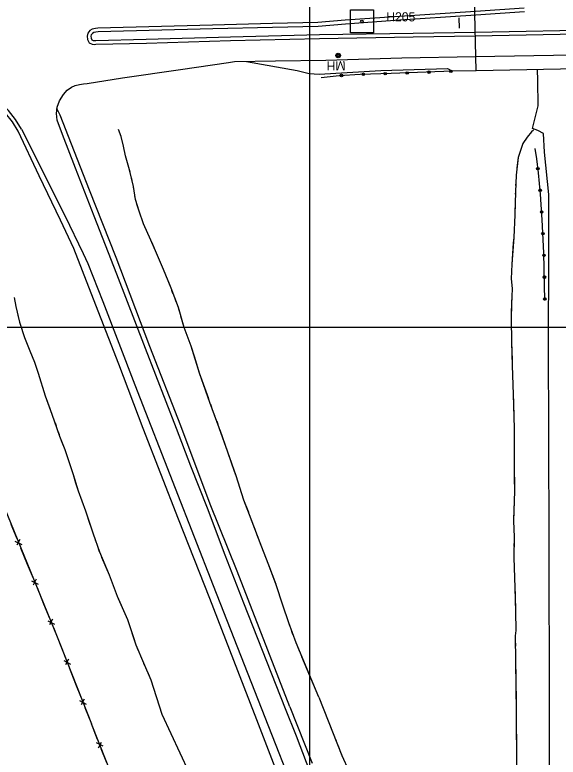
# Model space of a CAD drawing. Extents: x 353423 to 364002, y 127000 to 201942.
# Drawn here: x 359805.7 to 360163.6, y 158216.9 to 158705.6 of the extents above; entities that cross this region are included whole.
import ezdxf

# ---------------------------------------------------------------- set-up
doc = ezdxf.new("R2010")
doc.units = 0
for name, color, linetype in [('E_BMGRD', 7, 'Continuous'), ('E_DTM_SlopeBottom', 7, 'Continuous'), ('E_DTM_SlopeTop', 7, 'Continuous'), ('E_LAND_BrushLine', 7, 'Continuous'), ('E_LAND_TreeLine', 7, 'Continuous'), ('E_MISCPROP', 7, 'Continuous'), ('E_STRUCT_WingWall', 7, 'Continuous'), ('E_UTL_ETransformer', 7, 'Continuous')]:
    doc.layers.add(name, color=color, linetype=linetype)

msp = doc.modelspace()

# ---------------------------------------------------------------- linework, layer by layer
at = {"layer": 'E_BMGRD'}
msp.add_lwpolyline([(360026.93, 158693.89), (360026.93, 158708.89), (360041.93, 158708.89), (360041.93, 158693.89)], close=True, dxfattribs=at)
msp.add_circle((360034.36, 158701.34), 0.832, dxfattribs=at)
at = {"layer": 'E_DTM_SlopeBottom'}
for p, q in [((359805.85, 158359.14), (359810.34, 158356.9)), ((359808.97, 158360.23), (359807.06, 158356.38)), ((359816.62, 158332.94), (359821.1, 158330.7)), ((359819.73, 158334.03), (359817.83, 158330.18)), ((359827.38, 158306.74), (359831.86, 158304.5)), ((359830.49, 158307.83), (359828.59, 158303.98)), ((359837.91, 158280.48), (359842.36, 158278.17)), ((359841.04, 158281.52), (359839.08, 158277.7)), ((359848.28, 158254.12), (359852.73, 158251.81)), ((359851.41, 158255.17), (359849.45, 158251.34)), ((359863.89, 158224.11), (359859.54, 158226.36)), ((359860.84, 158223.08), (359862.74, 158226.83))]:
    msp.add_line(p, q, dxfattribs=at)
for points in [[(360320.65, 158673.05), (360109.56, 158668.79), (360108.15, 158735.07), (360319.6, 158739.06), (360320.65, 158673.05)], [(360109.56, 158668.79), (360094.04, 158668.47)], [(359545.64, 158592.57), (359720.23, 158575.16), (359752.7, 158498.85), (359791.96, 158397.63), (359833.65, 158296.12), (359856.15, 158238.93)], [(359803.2, 158370.27), (359807.04, 158360.9)], [(359809.58, 158354.72), (359813.96, 158344.07)], [(359813.96, 158344.07), (359817.8, 158334.71)], [(359820.35, 158328.52), (359824.72, 158317.87)], [(359824.72, 158317.87), (359828.57, 158308.51)], [(359831.11, 158302.32), (359833.65, 158296.12), (359835.42, 158291.64)], [(359835.42, 158291.64), (359839.12, 158282.22)], [(359841.57, 158276), (359845.79, 158265.29)], [(359845.79, 158265.29), (359849.49, 158255.86)], [(359851.94, 158249.64), (359856.15, 158238.93)], [(360042.09, 157217.48), (360042.96, 157271.05), (360041.95, 157310.59), (360041.14, 157369.19), (360040.95, 157419.54), (360040.73, 157454.86), (360041.1, 157524.05), (360040.94, 157542.3), (360038.66, 157592.71), (360040.15, 157777.1), (360028.68, 157806.52), (359978.09, 157932.55), (359953.26, 157994.34), (359922.6, 158071.39), (359891.14, 158150.73), (359856.15, 158238.93)], [(359860.3, 158228.48), (359856.15, 158238.93)], [(359866.35, 158213.22), (359862.71, 158222.41)]]:
    msp.add_lwpolyline(points, dxfattribs=at)
at = {"layer": 'E_DTM_SlopeTop'}
for points in [[(360141.24, 158710.02), (360109.27, 158707.94), (360055.93, 158704.38), (360023.41, 158702.08), (360005.32, 158700.51), (359975.5, 158699.91), (359936.04, 158698.85)], [(360141.4, 158707.53), (360109.44, 158705.45), (360056.1, 158701.88), (360023.61, 158699.58), (360005.45, 158698.01), (359975.55, 158697.41), (359936.1, 158696.36)], [(359936.04, 158698.85), (359860.48, 158696.88), (359858.8, 158696.71), (359856.79, 158696.3), (359855.24, 158695.38), (359853.79, 158693.66), (359853.3, 158691.62), (359853.63, 158689.4), (359854.74, 158687.31), (359856.61, 158686.41), (359858.17, 158686.19), (359859.11, 158686.23), (359892.39, 158687.05), (359947.79, 158688.67), (360006.4, 158690.11), (360068.1, 158691.17), (360109.04, 158691.75), (360198.45, 158693.5), (360245.72, 158694.93), (360291.6, 158697.91), (360320.44, 158700.27), (360369.87, 158703.92), (360399.38, 158705.94)], [(359936.1, 158696.36), (359860.64, 158694.38), (359859.17, 158694.24), (359857.7, 158693.93), (359856.88, 158693.45), (359856.09, 158692.5), (359855.85, 158691.51), (359856.04, 158690.2), (359856.57, 158689.21), (359857.35, 158688.83), (359858.3, 158688.7), (359859.03, 158688.72), (359892.33, 158689.55), (359947.72, 158691.17), (360006.35, 158692.61), (360068.06, 158693.67), (360108.99, 158694.25), (360198.38, 158696), (360245.6, 158697.43), (360291.42, 158700.41), (360320.24, 158702.77), (360369.69, 158706.41)], [(359983.97, 158248.64), (359956.68, 158318.25), (359944.32, 158350), (359932.59, 158380.76), (359921.76, 158408.49), (359912.27, 158433.32), (359891.77, 158485.97), (359872.83, 158535.01), (359857.89, 158573.17), (359845.62, 158604.71), (359837.25, 158626.86), (359833.69, 158636.29), (359833.17, 158640.68), (359833.52, 158644.83), (359835.23, 158648.99), (359837.69, 158653.12), (359840.19, 158656.05), (359842.98, 158657.94), (359845.56, 158659.11), (359848.41, 158659.83), (359850.92, 158660.26), (359853.35, 158660.47), (359876.75, 158664.11), (359914.92, 158669.55), (359946.5, 158674.31), (359950.42, 158674.85), (359977.48, 158675.33), (360010.66, 158675.74), (360060.7, 158677.34), (360109.14, 158678.3), (360173.31, 158679.36)], [(359958.44, 158674.99), (359991.7, 158669.03), (359999.62, 158667.05), (360006.24, 158666.69), (360046.81, 158668.9), (360090.82, 158670.24), (360094.04, 158668.47)], [(360157.83, 158246.2), (360157.64, 158361.25), (360157.51, 158425.01), (360157.38, 158492.6), (360157.45, 158542.51), (360157.49, 158587.36), (360154.6, 158615.15), (360153.89, 158627.52), (360150.32, 158629.45), (360146.82, 158630.81), (360150.37, 158645.78), (360150.16, 158662.45), (360150.07, 158669.6)], [(359810.11, 158630.27), (359806.26, 158636.67), (359801.57, 158642.62), (359797.15, 158646.94), (359792.56, 158650.06), (359787.82, 158652.49), (359782.76, 158654.65), (359778.38, 158655.89), (359774.5, 158656.77), (359771.27, 158657.06), (359767.96, 158657.17), (359762.7, 158657.1), (359753.9, 158657.43)], [(359807.97, 158628.98), (359804.2, 158635.24), (359799.7, 158640.95), (359795.56, 158645), (359791.28, 158647.91), (359786.76, 158650.23), (359781.92, 158652.29), (359777.77, 158653.47), (359774.11, 158654.3), (359771.12, 158654.56), (359767.93, 158654.67), (359762.73, 158654.6)], [(359986.92, 158249.99), (359952.2, 158339.36), (359934.49, 158383.53), (359915.08, 158435.01), (359894.69, 158487.32), (359872.48, 158545.86), (359854.91, 158590.22), (359843.02, 158620.41), (359835.64, 158639.6), (359833.46, 158644.06)], [(359810.11, 158630.27), (359838.65, 158573.63), (359850.7, 158548.46), (359853.72, 158541.97), (359863.7, 158516.81), (359884.7, 158462.06), (359911.37, 158394.11), (359936.31, 158329.84), (359970.42, 158243.24)], [(359965.2, 158241.41), (359952.63, 158273.81), (359934.18, 158321.38), (359913.61, 158373.7), (359890.28, 158433.19), (359874.2, 158475.59), (359856.09, 158522.36), (359844.61, 158551.79), (359835.86, 158570.47), (359821.83, 158599.6), (359807.97, 158628.98)], [(360002.03, 158202.37), (359991.18, 158230.79), (359983.97, 158248.64)], [(359986.92, 158249.99), (360001.61, 158213.03)], [(359970.42, 158243.24), (359991.29, 158190.05), (360010.5, 158139.84), (360031.03, 158085.52), (360041.94, 158053.48), (360051.32, 158025.52), (360060.04, 157997.59), (360069.37, 157965.85), (360078.26, 157933.36), (360088.24, 157894.29), (360098.28, 157852.01), (360106.88, 157811.69), (360113.83, 157773.05), (360121.03, 157729.89), (360126.56, 157692), (360130.8, 157655.58), (360134.94, 157617.41), (360138.77, 157570.43), (360141.07, 157525.32), (360142.99, 157472.95), (360143.95, 157421.85), (360145.24, 157365.24), (360146.29, 157305.5), (360147.43, 157260.41)], [(360157.87, 158186.01), (360157.83, 158246.2)], [(360141.88, 157253.91), (360140.88, 157307.25), (360139.61, 157358.83), (360138.15, 157430.24), (360136.39, 157498.08), (360134.91, 157537.65), (360132.68, 157572.11), (360129.77, 157611.44), (360125.24, 157654.27), (360119.01, 157703.93), (360110.75, 157756.74), (360101.37, 157808.41), (360089.78, 157862.66), (360078.64, 157909.95), (360067.69, 157950.93), (360054.78, 157994.85), (360040.02, 158042.05), (360023.57, 158088.57), (360007.37, 158132.54), (359989.35, 158178.69), (359965.2, 158241.41)]]:
    msp.add_lwpolyline(points, dxfattribs=at)
at = {"layer": 'E_LAND_BrushLine'}
msp.add_line((360098.14, 158703.62), (360098.5, 158696.77), dxfattribs=at)
at = {"layer": 'E_LAND_TreeLine'}
for p, q in [((360000, 157500), (360000, 160500)), ((358500, 158500), (362500, 158500)), ((358500, 158500), (362500, 158500)), ((360000, 156000), (360000, 158500))]:
    msp.add_line(p, q, dxfattribs=at)
at = {"layer": 'E_MISCPROP'}
for points in [[(360094.04, 158668.47), (360053.73, 158666.99), (360033.15, 158666.43), (360019.3, 158665.58), (360007.63, 158664.24)], [(360094.04, 158668.47), (360053.73, 158666.99), (360033.15, 158666.43), (360019.3, 158665.58), (360007.63, 158664.24)], [(360154.9, 158517.54), (360154.27, 158548.94), (360153.08, 158570.64), (360152.08, 158587.67), (360150.58, 158601.68), (360149.53, 158610.75), (360148.59, 158617.56)], [(360154.9, 158517.54), (360154.27, 158548.94), (360153.08, 158570.64), (360152.08, 158587.67), (360150.58, 158601.68), (360149.53, 158610.75), (360148.59, 158617.56)]]:
    msp.add_lwpolyline(points, dxfattribs=at)
for centre, radius in [((360078.56, 158667.9), 0.84), ((360092.98, 158668.43), 0.84), ((360092.98, 158668.43), 0.423), ((360020.91, 158665.68), 0.84), ((360020.91, 158665.68), 0.423), ((360035.31, 158666.49), 0.84), ((360035.31, 158666.49), 0.423), ((360049.73, 158666.88), 0.84), ((360049.73, 158666.88), 0.423), ((360064.15, 158667.37), 0.84), ((360064.15, 158667.37), 0.423), ((360078.56, 158667.9), 0.423), ((360150.26, 158604.4), 0.834), ((360150.26, 158604.4), 0.42), ((360151.81, 158590.15), 0.834), ((360151.81, 158590.15), 0.42), ((360152.78, 158575.86), 0.834), ((360152.78, 158575.86), 0.42), ((360153.58, 158561.56), 0.834), ((360153.58, 158561.56), 0.42), ((360154.3, 158547.25), 0.834), ((360154.3, 158547.25), 0.42), ((360154.59, 158532.92), 0.834), ((360154.59, 158532.92), 0.42), ((360154.88, 158518.6), 0.834), ((360154.88, 158518.6), 0.42)]:
    msp.add_circle(centre, radius, dxfattribs=at)
at = {"layer": 'E_STRUCT_WingWall'}
for points in [[(360005.9, 158256.47), (359991, 158292.17), (359986.14, 158305.36), (359982.21, 158316.98), (359977.92, 158330.33), (359973.01, 158343.42), (359967.96, 158356.32), (359961.49, 158373.54), (359956.58, 158386.06), (359951.43, 158402.11), (359945.96, 158417.65), (359940.42, 158433.83), (359934.29, 158450.39), (359927.41, 158469.65), (359921.89, 158487.55), (359917.23, 158499.69), (359913.46, 158512.91), (359908.65, 158525.62), (359903.71, 158538.01), (359899, 158548.74), (359895.28, 158557.35), (359890.42, 158567.96), (359887.57, 158576.32), (359885.14, 158584.1), (359883.88, 158592.58), (359881.38, 158603.68), (359878.65, 158612.89), (359877.35, 158619.18), (359875.89, 158625.49), (359874.12, 158630.11)], [(359881.67, 158602.39), (359881.38, 158603.68), (359878.65, 158612.89), (359877.35, 158619.18), (359875.89, 158625.49), (359874.12, 158630.11)], [(360147.38, 158629.71), (360146.03, 158628.51), (360143.15, 158625.01), (360140.41, 158621.02), (360137.27, 158611.7), (360135.97, 158600.01), (360135.43, 158589.03), (360135.1, 158573.97), (360134.34, 158559.15), (360133.08, 158541.42), (360132.76, 158531.74), (360133.32, 158525.48), (360132.82, 158514.99), (360132.64, 158505.61), (360132.91, 158490.1), (360133.38, 158474.77), (360134.05, 158455.68), (360134.63, 158433.42), (360134.68, 158410.74), (360134.78, 158392.1), (360134.26, 158372.58), (360134.61, 158361.76), (360134.35, 158348.37), (360135.16, 158328.48), (360135.5, 158312.71), (360135.67, 158300.39), (360135.39, 158296.75), (360136.01, 158246.5)], [(360147.38, 158629.71), (360146.03, 158628.51), (360143.15, 158625.01), (360140.41, 158621.02), (360137.27, 158611.7), (360136.5, 158604.82)], [(360136.08, 158600.98), (360135.97, 158600.01), (360135.92, 158599.05)], [(359882.98, 158596.58), (359882.54, 158598.52)], [(360135.73, 158595.2), (360135.64, 158593.27)], [(359884.15, 158590.75), (359883.88, 158592.58), (359883.85, 158592.71)], [(359885.03, 158584.87), (359884.73, 158586.83)], [(360135.45, 158589.41), (360135.43, 158589.03), (360135.39, 158587.47)], [(359896.59, 158554.33), (359895.28, 158557.35), (359890.42, 158567.96), (359887.57, 158576.32), (359886.09, 158581.05)], [(360135.31, 158583.61), (360135.1, 158573.97), (360134.34, 158559.15), (360134.09, 158555.61)], [(359907.77, 158527.83), (359903.71, 158538.01), (359899, 158548.74), (359896.59, 158554.33)], [(360134.09, 158555.61), (360133.08, 158541.42), (360132.76, 158531.74), (360133.12, 158527.65)], [(359909.92, 158522.28), (359909.21, 158524.13)], [(360133.24, 158523.79), (360133.14, 158521.86)], [(359805.29, 158519.54), (359806.5, 158513.7), (359808.79, 158503.33), (359812.2, 158493.15), (359815.65, 158484.41), (359818.71, 158476.86), (359821.11, 158469.82), (359825.79, 158454.84), (359830.2, 158442.69), (359835.27, 158428.14), (359838.61, 158419.36), (359844.06, 158403.05), (359847.39, 158392.25), (359852.24, 158379), (359857.42, 158364), (359861.44, 158352.11), (359867.86, 158337.04), (359873.24, 158322.83), (359879.93, 158307.43), (359885.48, 158290.92), (359890.42, 158279.08), (359895.41, 158267.75), (359902.52, 158245.3)], [(359912.02, 158516.71), (359911.32, 158518.57)], [(360132.96, 158518), (360132.87, 158516.07)], [(359806.46, 158513.89), (359806.5, 158513.7), (359806.9, 158511.91)], [(359913.98, 158511.09), (359913.46, 158512.91), (359913.43, 158513)], [(360132.76, 158512.2), (360132.73, 158510.27)], [(359807.77, 158507.93), (359808.21, 158505.95)], [(359924.21, 158480.02), (359921.89, 158487.55), (359917.23, 158499.69), (359915.07, 158507.28)], [(360132.66, 158506.4), (360132.64, 158505.61), (360132.91, 158490.1), (360133.27, 158478.38)], [(359809.23, 158502.02), (359812.2, 158493.15), (359815.65, 158484.41), (359818.71, 158476.86), (359819.54, 158474.43)], [(359933.44, 158452.77), (359927.41, 158469.65), (359924.21, 158480.02)], [(360133.27, 158478.38), (360133.38, 158474.77), (360134.05, 158455.68), (360134.19, 158450.37)], [(359819.54, 158474.43), (359821.11, 158469.82), (359825.79, 158454.84), (359828.81, 158446.51)], [(359935.48, 158447.18), (359934.79, 158449.04)], [(360134.29, 158446.5), (360134.34, 158444.57)], [(359830.2, 158442.69), (359830.2, 158442.69), (359830.87, 158440.77)], [(359937.55, 158441.59), (359936.86, 158443.46)], [(360134.44, 158440.71), (360134.49, 158438.77)], [(359832.21, 158436.93), (359832.88, 158435.01)], [(359939.62, 158436.01), (359938.93, 158437.87)], [(360134.59, 158434.91), (360134.63, 158433.42), (360134.63, 158432.98)], [(359834.22, 158431.17), (359834.89, 158429.25)], [(359950.38, 158405.09), (359945.96, 158417.65), (359940.96, 158432.27)], [(360134.64, 158429.11), (360134.68, 158410.74), (360134.73, 158401.08)], [(359836.3, 158425.44), (359838.61, 158419.36), (359844.06, 158403.05), (359845.77, 158397.52)], [(359959.78, 158377.91), (359956.58, 158386.06), (359951.43, 158402.11), (359950.38, 158405.09)], [(360134.73, 158401.08), (360134.78, 158392.1), (360134.27, 158373.06)], [(359845.77, 158397.52), (359847.39, 158392.25), (359852.24, 158379), (359855.46, 158369.69)], [(359961.93, 158372.36), (359961.49, 158373.54), (359961.23, 158374.22)], [(359856.78, 158365.86), (359857.42, 158364), (359857.44, 158363.94)], [(359964.03, 158366.79), (359963.33, 158368.64)], [(360134.37, 158369.2), (360134.43, 158367.27)], [(359966.12, 158361.21), (359965.42, 158363.07)], [(360134.56, 158363.4), (360134.61, 158361.76), (360134.61, 158361.47)], [(359858.74, 158360.08), (359859.4, 158358.16)], [(359977.81, 158330.63), (359973.01, 158343.42), (359967.96, 158356.32), (359967.51, 158357.49)], [(360134.53, 158357.6), (360134.49, 158355.67)], [(359860.7, 158354.3), (359861.35, 158352.38)], [(360134.42, 158351.8), (360134.35, 158348.37), (360135.16, 158328.48), (360135.26, 158323.8)], [(359862.92, 158348.63), (359867.86, 158337.04), (359873.24, 158322.83), (359873.91, 158321.3)], [(359986.89, 158303.34), (359986.14, 158305.36), (359982.21, 158316.98), (359977.92, 158330.33), (359977.81, 158330.63)], [(360135.26, 158323.8), (360135.5, 158312.71), (360135.67, 158300.39), (360135.39, 158296.75), (360135.4, 158295.78)], [(359873.91, 158321.3), (359879.93, 158307.43), (359884.51, 158293.82)], [(359988.94, 158297.75), (359988.26, 158299.61)], [(359991, 158292.16), (359991, 158292.17), (359990.32, 158294.03)], [(359885.87, 158289.99), (359886.65, 158288.11)], [(359993.29, 158286.67), (359992.53, 158288.5)], [(360135.45, 158291.92), (360135.47, 158289.99)], [(359888.22, 158284.36), (359889, 158282.49)], [(360005.9, 158256.47), (359994.82, 158283.01)], [(360135.52, 158286.12), (360135.54, 158284.19)], [(359890.57, 158278.74), (359891.39, 158276.88)], [(360135.59, 158280.32), (360135.62, 158278.39)], [(359893.03, 158273.16), (359895.41, 158267.75), (359902.52, 158245.3)], [(360135.66, 158274.52), (360136.01, 158246.5)], [(360005.9, 158256.47), (360021.2, 158218.02), (360030.33, 158197.9), (360034.71, 158188.08), (360039.15, 158179.61), (360043.32, 158171.24), (360046.64, 158164.53), (360050.67, 158155.73), (360055.75, 158147.04), (360060.58, 158139.16), (360063.9, 158134.2), (360068.75, 158129.4), (360074.59, 158126), (360080.91, 158123.36), (360086.86, 158121.05), (360091.94, 158118.83), (360097.35, 158117.64), (360102.74, 158116.48), (360107, 158116.11), (360111.66, 158116.49), (360116.3, 158116.9), (360122.3, 158117.22), (360136.4, 158117.33)], [(360005.9, 158256.47), (360015.41, 158232.55)], [(359902.52, 158245.3), (359920.36, 158207.12)], [(359902.52, 158245.3), (359914.49, 158219.68)], [(360136.01, 158246.5), (360136.23, 158209.93)], [(360136.01, 158246.5), (360136.19, 158217.67)], [(360016.73, 158229.26), (360017.38, 158227.61)], [(360018.69, 158224.31), (360019.35, 158222.66)], [(360020.66, 158219.36), (360021.2, 158218.02), (360021.33, 158217.72)]]:
    msp.add_lwpolyline(points, dxfattribs=at)
at = {"layer": 'E_UTL_ETransformer'}
for centre, radius in [((360018.71, 158678.85), 1.5), ((360018.71, 158678.85), 1.22), ((360018.71, 158678.87), 0.968), ((360018.74, 158678.88), 0.605)]:
    msp.add_circle(centre, radius, dxfattribs=at)

# ---------------------------------------------------------------- texts
at = {"layer": 'E_BMGRD'}
msp.add_text('H205', height=6, dxfattribs=at).set_placement((360050.36, 158701.34))
at = {"layer": 'E_UTL_ETransformer'}
msp.add_text('MH', height=6, rotation=181.0335, dxfattribs=at).set_placement((360023.54, 158675.22))

doc.saveas('drawing.dxf')
